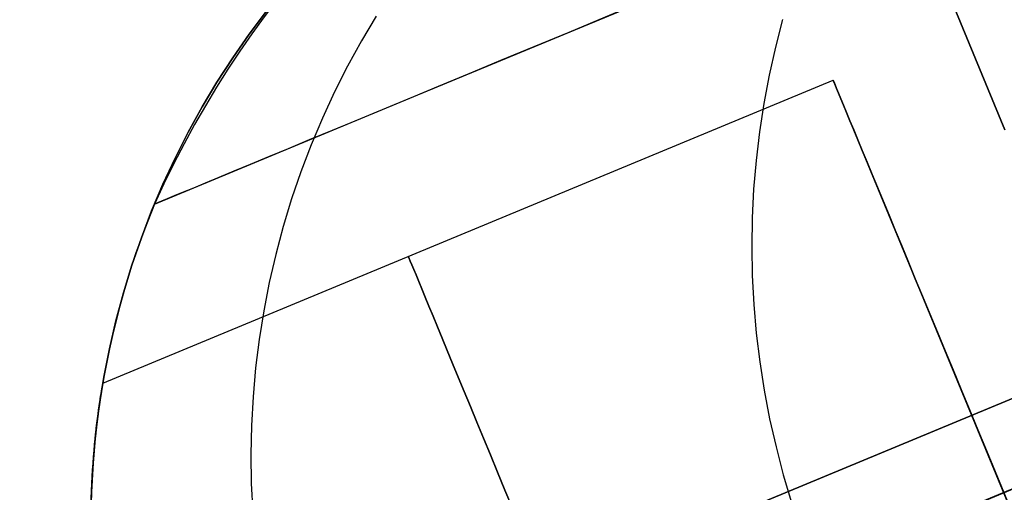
# Model space of a CAD drawing. Extents: x -3378 to 3007, y -425 to 173.
# Tile 301 of 396: x 1524.89 to 1542.55, y -267.02 to -258.55. Entities that reach past the tile are written whole.
import ezdxf

# ---------------------------------------------------------------- set-up
doc = ezdxf.new("R2010")
doc.units = 0
doc.layers.add('PREDEFINITO', color=7, linetype='CONTINUOUS')

msp = doc.modelspace()

# ---------------------------------------------------------------- linework, layer by layer
at = {"layer": 'PREDEFINITO'}
for p, q in [((1542.56, -260.519, 3045.76), (1539.116, -252.205, 3045.76)), ((1542.56, -260.519, 2115), (1539.116, -252.205, 2115)), ((1542.56, -260.519, 2295.851), (1539.116, -252.205, 2295.851)), ((1539.116, -252.205, 2869), (1542.56, -260.519, 2869)), ((1542.56, -260.519, 2959.425), (1539.116, -252.205, 2959.425)), ((1542.56, -260.519, 2205.425), (1539.116, -252.205, 2205.425)), ((1542.56, -260.519, 2582.425), (1539.116, -252.205, 2582.425)), ((1529.313, -258.394, 2115), (1529.003, -258.808, 2115)), ((1529.003, -258.808, 2590), (1529.313, -258.394, 2590)), ((1529.313, -258.394, 2352.5), (1529.003, -258.808, 2352.5)), ((1559.064, -258.554, 2125), (1526.798, -271.919, 2125)), ((1526.798, -271.919, 2348.542), (1559.064, -258.554, 2348.542)), ((1526.798, -271.919, 2795.625), (1559.064, -258.554, 2795.625)), ((1531.279, -258.486, 2046.377), (1531.015, -258.929, 2046.339)), ((1538.573, -258.542, 1975.482), (1538.443, -259.04, 1975.425)), ((1529.003, -258.808, 2115), (1528.707, -259.233, 2115)), ((1528.707, -259.233, 2590), (1529.003, -258.808, 2590)), ((1529.003, -258.808, 2352.5), (1528.707, -259.233, 2352.5)), ((1531.015, -258.929, 2046.339), (1530.766, -259.382, 2046.303)), ((1538.443, -259.04, 1975.425), (1538.33, -259.543, 1975.37)), ((1528.707, -259.233, 2115), (1528.425, -259.668, 2115)), ((1528.425, -259.668, 2590), (1528.707, -259.233, 2590)), ((1528.707, -259.233, 2352.5), (1528.425, -259.668, 2352.5)), ((1530.766, -259.382, 2046.303), (1530.533, -259.843, 2046.268)), ((1526.376, -265.058, 2572.083), (1539.481, -259.63, 2572.083)), ((1526.376, -265.058, 2148), (1539.481, -259.63, 2148)), ((1526.376, -265.058, 2996.166), (1539.481, -259.63, 2996.166)), ((1528.425, -259.668, 2115), (1528.159, -260.112, 2115)), ((1528.159, -260.112, 2590), (1528.425, -259.668, 2590)), ((1528.425, -259.668, 2352.5), (1528.159, -260.112, 2352.5)), ((1538.33, -259.543, 1975.37), (1538.235, -260.049, 1975.318)), ((1545.604, -274.412, 2572.083), (1539.481, -259.63, 2572.083)), ((1545.604, -274.412, 2148), (1539.481, -259.63, 2148)), ((1545.604, -274.412, 2996.166), (1539.481, -259.63, 2996.166)), ((1530.533, -259.843, 2046.268), (1530.316, -260.312, 2046.233)), ((1528.159, -260.112, 2115), (1527.909, -260.565, 2115)), ((1527.909, -260.565, 2590), (1528.159, -260.112, 2590)), ((1528.159, -260.112, 2352.5), (1527.909, -260.565, 2352.5)), ((1538.235, -260.049, 1975.318), (1538.157, -260.559, 1975.268)), ((1530.316, -260.312, 2046.233), (1530.115, -260.788, 2046.2)), ((1527.909, -260.565, 2115), (1527.674, -261.027, 2115)), ((1527.674, -261.027, 2590), (1527.909, -260.565, 2590)), ((1527.909, -260.565, 2352.5), (1527.674, -261.027, 2352.5)), ((1538.157, -260.559, 1975.268), (1538.096, -261.071, 1975.222)), ((1530.115, -260.788, 2046.2), (1529.93, -261.271, 2046.168)), ((1527.674, -261.027, 2115), (1527.456, -261.496, 2115)), ((1527.456, -261.496, 2590), (1527.674, -261.027, 2590)), ((1527.674, -261.027, 2352.5), (1527.456, -261.496, 2352.5)), ((1538.096, -261.071, 1975.222), (1538.053, -261.585, 1975.178)), ((1529.93, -261.271, 2046.168), (1529.763, -261.76, 2046.137)), ((1527.456, -261.496, 2115), (1527.253, -261.973, 2115)), ((1527.253, -261.973, 2590), (1527.456, -261.496, 2590)), ((1527.456, -261.496, 2352.5), (1527.253, -261.973, 2352.5)), ((1538.053, -261.585, 1975.178), (1538.027, -262.1, 1975.137)), ((1529.763, -261.76, 2046.137), (1529.612, -262.254, 2046.108)), ((1527.253, -261.973, 2115), (1527.068, -262.456, 2115)), ((1527.068, -262.456, 2590), (1527.253, -261.973, 2590)), ((1527.253, -261.973, 2352.5), (1527.068, -262.456, 2352.5)), ((1527.302, -261.853, 3060.594), (1527.128, -262.294, 3060.926)), ((1527.302, -261.853, 2590), (1527.302, -261.853, 3060.594)), ((1527.302, -261.853, 2115), (1527.302, -261.853, 2590)), ((1538.027, -262.1, 1975.137), (1538.019, -262.617, 1975.099)), ((1527.128, -262.294, 3060.926), (1526.965, -262.746, 3061.25)), ((1529.612, -262.254, 2046.108), (1529.479, -262.754, 2046.079)), ((1527.068, -262.456, 2115), (1526.899, -262.946, 2115)), ((1526.899, -262.946, 2590), (1527.068, -262.456, 2590)), ((1527.068, -262.456, 2352.5), (1526.899, -262.946, 2352.5)), ((1538.019, -262.617, 1975.099), (1538.029, -263.133, 1975.064)), ((1526.965, -262.746, 3061.25), (1526.816, -263.208, 3061.567)), ((1529.479, -262.754, 2046.079), (1529.362, -263.257, 2046.052)), ((1526.899, -262.946, 2115), (1526.747, -263.441, 2115)), ((1526.747, -263.441, 2590), (1526.899, -262.946, 2590)), ((1526.899, -262.946, 2352.5), (1526.747, -263.441, 2352.5)), ((1526.816, -263.208, 3061.567), (1526.68, -263.679, 3061.874)), ((1538.029, -263.133, 1975.064), (1538.056, -263.649, 1975.032)), ((1529.362, -263.257, 2046.052), (1529.263, -263.765, 2046.026)), ((1526.747, -263.441, 2115), (1526.612, -263.941, 2115)), ((1526.612, -263.941, 2590), (1526.747, -263.441, 2590)), ((1526.747, -263.441, 2352.5), (1526.612, -263.941, 2352.5)), ((1526.68, -263.679, 3061.874), (1526.561, -264.152, 3062.166)), ((1538.056, -263.649, 1975.032), (1538.101, -264.164, 1975.003)), ((1529.263, -263.765, 2046.026), (1529.182, -264.276, 2046.002)), ((1526.612, -263.941, 2115), (1526.495, -264.445, 2115)), ((1526.495, -264.445, 2590), (1526.612, -263.941, 2590)), ((1526.612, -263.941, 2352.5), (1526.495, -264.445, 2352.5)), ((1526.561, -264.152, 3062.166), (1526.506, -264.392, 3062.309)), ((1529.182, -264.276, 2046.002), (1529.118, -264.789, 2045.979)), ((1538.101, -264.164, 1975.003), (1538.163, -264.678, 1974.978)), ((1526.495, -264.445, 2115), (1526.395, -264.953, 2115)), ((1526.395, -264.953, 2590), (1526.495, -264.445, 2590)), ((1526.495, -264.445, 2352.5), (1526.395, -264.953, 2352.5)), ((1526.506, -264.392, 3062.309), (1526.455, -264.634, 3062.449)), ((1526.455, -264.634, 3062.449), (1526.409, -264.874, 3062.584)), ((1529.118, -264.789, 2045.979), (1529.072, -265.305, 2045.957)), ((1538.163, -264.678, 1974.978), (1538.243, -265.189, 1974.955)), ((1526.395, -264.953, 2115), (1526.312, -265.465, 2115)), ((1526.312, -265.465, 2590), (1526.395, -264.953, 2590)), ((1526.395, -264.953, 2352.5), (1526.312, -265.465, 2352.5)), ((1526.409, -264.874, 3062.584), (1526.367, -265.116, 3062.716)), ((1526.367, -265.116, 3062.716), (1526.328, -265.36, 3062.846)), ((1526.359, -265.163, 2570.884), (1526.353, -265.201, 2570.686)), ((1526.353, -265.201, 2573.48), (1526.359, -265.163, 2573.282)), ((1526.359, -265.163, 2146.801), (1526.353, -265.201, 2146.603)), ((1526.353, -265.201, 2149.397), (1526.359, -265.163, 2149.199)), ((1526.359, -265.163, 2994.967), (1526.353, -265.201, 2994.769)), ((1526.353, -265.201, 2997.563), (1526.359, -265.163, 2997.366)), ((1526.364, -265.131, 2571.082), (1526.359, -265.163, 2570.884)), ((1526.359, -265.163, 2573.282), (1526.364, -265.131, 2573.084)), ((1526.364, -265.131, 2146.999), (1526.359, -265.163, 2146.801)), ((1526.359, -265.163, 2149.199), (1526.364, -265.131, 2149.001)), ((1526.364, -265.131, 2995.165), (1526.359, -265.163, 2994.967)), ((1526.359, -265.163, 2997.366), (1526.364, -265.131, 2997.167)), ((1526.368, -265.105, 2571.281), (1526.364, -265.131, 2571.082)), ((1526.364, -265.131, 2573.084), (1526.368, -265.105, 2572.885)), ((1526.368, -265.105, 2147.198), (1526.364, -265.131, 2146.999)), ((1526.364, -265.131, 2149.001), (1526.368, -265.105, 2148.802)), ((1526.368, -265.105, 2995.364), (1526.364, -265.131, 2995.165)), ((1526.364, -265.131, 2997.167), (1526.368, -265.105, 2996.968)), ((1526.372, -265.085, 2571.481), (1526.368, -265.105, 2571.281)), ((1526.368, -265.105, 2572.885), (1526.372, -265.085, 2572.685)), ((1526.372, -265.085, 2147.398), (1526.368, -265.105, 2147.198)), ((1526.368, -265.105, 2148.802), (1526.372, -265.085, 2148.602)), ((1526.372, -265.085, 2995.564), (1526.368, -265.105, 2995.364)), ((1526.368, -265.105, 2996.968), (1526.372, -265.085, 2996.768)), ((1526.374, -265.07, 2571.681), (1526.372, -265.085, 2571.481)), ((1526.372, -265.085, 2572.685), (1526.374, -265.07, 2572.485)), ((1526.374, -265.07, 2147.598), (1526.372, -265.085, 2147.398)), ((1526.372, -265.085, 2148.602), (1526.374, -265.07, 2148.402)), ((1526.374, -265.07, 2995.764), (1526.372, -265.085, 2995.564)), ((1526.372, -265.085, 2996.768), (1526.374, -265.07, 2996.568)), ((1526.376, -265.061, 2571.882), (1526.374, -265.07, 2571.681)), ((1526.374, -265.07, 2572.485), (1526.376, -265.061, 2572.284)), ((1526.376, -265.061, 2147.799), (1526.374, -265.07, 2147.598)), ((1526.374, -265.07, 2148.402), (1526.376, -265.061, 2148.201)), ((1526.376, -265.061, 2995.965), (1526.374, -265.07, 2995.764)), ((1526.374, -265.07, 2996.568), (1526.376, -265.061, 2996.367)), ((1526.376, -265.058, 2572.083), (1526.376, -265.061, 2571.882)), ((1526.376, -265.061, 2572.284), (1526.376, -265.058, 2572.083)), ((1526.376, -265.058, 2148), (1526.376, -265.061, 2147.799)), ((1526.376, -265.061, 2148.201), (1526.376, -265.058, 2148)), ((1526.376, -265.058, 2996.166), (1526.376, -265.061, 2995.965)), ((1526.376, -265.061, 2996.367), (1526.376, -265.058, 2996.166)), ((1526.338, -265.293, 2570.295), (1526.33, -265.347, 2570.102)), ((1526.33, -265.347, 2574.064), (1526.338, -265.293, 2573.871)), ((1526.338, -265.293, 2146.212), (1526.33, -265.347, 2146.019)), ((1526.33, -265.347, 2149.981), (1526.338, -265.293, 2149.788)), ((1526.338, -265.293, 2994.378), (1526.33, -265.347, 2994.185)), ((1526.33, -265.347, 2998.147), (1526.338, -265.293, 2997.954)), ((1526.346, -265.244, 2570.49), (1526.338, -265.293, 2570.295)), ((1526.338, -265.293, 2573.871), (1526.346, -265.244, 2573.676)), ((1526.346, -265.244, 2146.407), (1526.338, -265.293, 2146.212)), ((1526.338, -265.293, 2149.788), (1526.346, -265.244, 2149.593)), ((1526.346, -265.244, 2994.573), (1526.338, -265.293, 2994.378)), ((1526.338, -265.293, 2997.954), (1526.346, -265.244, 2997.759)), ((1526.353, -265.201, 2570.686), (1526.346, -265.244, 2570.49)), ((1526.346, -265.244, 2573.676), (1526.353, -265.201, 2573.48)), ((1526.353, -265.201, 2146.603), (1526.346, -265.244, 2146.407)), ((1526.346, -265.244, 2149.593), (1526.353, -265.201, 2149.397)), ((1526.353, -265.201, 2994.769), (1526.346, -265.244, 2994.573)), ((1526.346, -265.244, 2997.759), (1526.353, -265.201, 2997.563)), ((1529.072, -265.305, 2045.957), (1529.044, -265.821, 2045.937)), ((1538.243, -265.189, 1974.955), (1538.34, -265.697, 1974.936)), ((1526.312, -265.465, 2115), (1526.248, -265.978, 2115)), ((1526.248, -265.978, 2590), (1526.312, -265.465, 2590)), ((1526.312, -265.465, 2352.5), (1526.248, -265.978, 2352.5)), ((1526.328, -265.36, 3062.846), (1526.293, -265.607, 3062.973)), ((1526.311, -265.471, 2569.721), (1526.302, -265.541, 2569.533)), ((1526.302, -265.541, 2574.634), (1526.311, -265.471, 2574.446)), ((1526.311, -265.471, 2145.638), (1526.302, -265.541, 2145.45)), ((1526.302, -265.541, 2150.55), (1526.311, -265.471, 2150.362)), ((1526.311, -265.471, 2993.804), (1526.302, -265.541, 2993.616)), ((1526.302, -265.541, 2998.717), (1526.311, -265.471, 2998.529)), ((1526.321, -265.407, 2569.91), (1526.311, -265.471, 2569.721)), ((1526.311, -265.471, 2574.446), (1526.321, -265.407, 2574.256)), ((1526.321, -265.407, 2145.827), (1526.311, -265.471, 2145.638)), ((1526.311, -265.471, 2150.362), (1526.321, -265.407, 2150.173)), ((1526.321, -265.407, 2993.994), (1526.311, -265.471, 2993.804)), ((1526.311, -265.471, 2998.529), (1526.321, -265.407, 2998.339)), ((1526.33, -265.347, 2570.102), (1526.321, -265.407, 2569.91)), ((1526.321, -265.407, 2574.256), (1526.33, -265.347, 2574.064)), ((1526.33, -265.347, 2146.019), (1526.321, -265.407, 2145.827)), ((1526.321, -265.407, 2150.173), (1526.33, -265.347, 2149.981)), ((1526.33, -265.347, 2994.185), (1526.321, -265.407, 2993.994)), ((1526.321, -265.407, 2998.339), (1526.33, -265.347, 2998.147)), ((1526.293, -265.607, 3062.973), (1526.262, -265.851, 3063.095)), ((1526.292, -265.616, 2569.347), (1526.281, -265.695, 2569.162)), ((1526.281, -265.695, 2575.004), (1526.292, -265.616, 2574.82)), ((1526.292, -265.616, 2145.263), (1526.281, -265.695, 2145.079)), ((1526.281, -265.695, 2150.921), (1526.292, -265.616, 2150.737)), ((1526.292, -265.616, 2993.43), (1526.281, -265.695, 2993.245)), ((1526.281, -265.695, 2999.087), (1526.292, -265.616, 2998.903)), ((1526.302, -265.541, 2569.533), (1526.292, -265.616, 2569.347)), ((1526.292, -265.616, 2574.82), (1526.302, -265.541, 2574.634)), ((1526.302, -265.541, 2145.45), (1526.292, -265.616, 2145.263)), ((1526.292, -265.616, 2150.737), (1526.302, -265.541, 2150.55)), ((1526.302, -265.541, 2993.616), (1526.292, -265.616, 2993.43)), ((1526.292, -265.616, 2998.903), (1526.302, -265.541, 2998.717)), ((1526.262, -265.851, 3063.095), (1526.235, -266.097, 3063.214)), ((1526.26, -265.869, 2568.801), (1526.25, -265.962, 2568.624)), ((1526.25, -265.962, 2575.542), (1526.26, -265.869, 2575.365)), ((1526.26, -265.869, 2144.718), (1526.25, -265.962, 2144.541)), ((1526.25, -265.962, 2151.459), (1526.26, -265.869, 2151.282)), ((1526.26, -265.869, 2992.884), (1526.25, -265.962, 2992.707)), ((1526.25, -265.962, 2999.625), (1526.26, -265.869, 2999.448)), ((1526.271, -265.78, 2568.98), (1526.26, -265.869, 2568.801)), ((1526.26, -265.869, 2575.365), (1526.271, -265.78, 2575.186)), ((1526.271, -265.78, 2144.897), (1526.26, -265.869, 2144.718)), ((1526.26, -265.869, 2151.282), (1526.271, -265.78, 2151.103)), ((1526.271, -265.78, 2993.063), (1526.26, -265.869, 2992.884)), ((1526.26, -265.869, 2999.448), (1526.271, -265.78, 2999.269)), ((1526.281, -265.695, 2569.162), (1526.271, -265.78, 2568.98)), ((1526.271, -265.78, 2575.186), (1526.281, -265.695, 2575.004)), ((1526.281, -265.695, 2145.079), (1526.271, -265.78, 2144.897)), ((1526.271, -265.78, 2151.103), (1526.281, -265.695, 2150.921)), ((1526.281, -265.695, 2993.245), (1526.271, -265.78, 2993.063)), ((1526.271, -265.78, 2999.269), (1526.281, -265.695, 2999.087)), ((1529.044, -265.821, 2045.937), (1529.034, -266.339, 2045.918)), ((1538.34, -265.697, 1974.936), (1538.455, -266.202, 1974.92)), ((1526.248, -265.978, 2115), (1526.201, -266.494, 2115)), ((1526.201, -266.494, 2590), (1526.248, -265.978, 2590)), ((1526.248, -265.978, 2352.5), (1526.201, -266.494, 2352.5)), ((1526.25, -265.962, 2568.624), (1526.239, -266.06, 2568.449)), ((1526.239, -266.06, 2575.717), (1526.25, -265.962, 2575.542)), ((1526.25, -265.962, 2144.541), (1526.239, -266.06, 2144.366)), ((1526.239, -266.06, 2151.634), (1526.25, -265.962, 2151.459)), ((1526.25, -265.962, 2992.707), (1526.239, -266.06, 2992.532)), ((1526.239, -266.06, 2999.8), (1526.25, -265.962, 2999.625)), ((1526.235, -266.097, 3063.214), (1526.213, -266.344, 3063.33)), ((1526.229, -266.162, 2568.277), (1526.219, -266.268, 2568.107)), ((1526.219, -266.268, 2576.059), (1526.229, -266.162, 2575.889)), ((1526.229, -266.162, 2144.194), (1526.219, -266.268, 2144.024)), ((1526.219, -266.268, 2151.976), (1526.229, -266.162, 2151.806)), ((1526.229, -266.162, 2992.36), (1526.219, -266.268, 2992.19)), ((1526.219, -266.268, 3000.142), (1526.229, -266.162, 2999.972)), ((1526.239, -266.06, 2568.449), (1526.229, -266.162, 2568.277)), ((1526.229, -266.162, 2575.889), (1526.239, -266.06, 2575.717)), ((1526.239, -266.06, 2144.366), (1526.229, -266.162, 2144.194)), ((1526.229, -266.162, 2151.806), (1526.239, -266.06, 2151.634)), ((1526.239, -266.06, 2992.532), (1526.229, -266.162, 2992.36)), ((1526.229, -266.162, 2999.972), (1526.239, -266.06, 2999.8)), ((1538.455, -266.202, 1974.92), (1538.586, -266.703, 1974.907)), ((1526.213, -266.344, 3063.33), (1526.194, -266.593, 3063.443)), ((1526.21, -266.379, 2567.94), (1526.201, -266.493, 2567.776)), ((1526.201, -266.493, 2576.39), (1526.21, -266.379, 2576.226)), ((1526.21, -266.379, 2143.857), (1526.201, -266.493, 2143.693)), ((1526.201, -266.493, 2152.307), (1526.21, -266.379, 2152.143)), ((1526.21, -266.379, 2992.023), (1526.201, -266.493, 2991.859)), ((1526.201, -266.493, 3000.473), (1526.21, -266.379, 3000.309)), ((1526.219, -266.268, 2568.107), (1526.21, -266.379, 2567.94)), ((1526.21, -266.379, 2576.226), (1526.219, -266.268, 2576.059)), ((1526.219, -266.268, 2144.024), (1526.21, -266.379, 2143.857)), ((1526.21, -266.379, 2152.143), (1526.219, -266.268, 2151.976)), ((1526.219, -266.268, 2992.19), (1526.21, -266.379, 2992.023)), ((1526.21, -266.379, 3000.309), (1526.219, -266.268, 3000.142)), ((1529.034, -266.339, 2045.918), (1529.041, -266.856, 2045.901)), ((1526.201, -266.494, 2115), (1526.172, -267.011, 2115)), ((1526.172, -267.011, 2590), (1526.201, -266.494, 2590)), ((1526.201, -266.494, 2352.5), (1526.172, -267.011, 2352.5)), ((1526.201, -266.493, 2567.776), (1526.193, -266.611, 2567.614)), ((1526.193, -266.611, 2576.552), (1526.201, -266.493, 2576.39)), ((1526.201, -266.493, 2143.693), (1526.193, -266.611, 2143.531)), ((1526.193, -266.611, 2152.469), (1526.201, -266.493, 2152.307)), ((1526.201, -266.493, 2991.859), (1526.193, -266.611, 2991.697)), ((1526.193, -266.611, 3000.635), (1526.201, -266.493, 3000.473)), ((1526.185, -266.733, 2567.455), (1526.179, -266.859, 2567.299)), ((1526.179, -266.859, 2576.867), (1526.185, -266.733, 2576.711)), ((1526.185, -266.733, 2143.372), (1526.179, -266.859, 2143.216)), ((1526.179, -266.859, 2152.784), (1526.185, -266.733, 2152.628)), ((1526.185, -266.733, 2991.538), (1526.179, -266.859, 2991.382)), ((1526.179, -266.859, 3000.95), (1526.185, -266.733, 3000.794)), ((1526.194, -266.593, 3063.443), (1526.18, -266.839, 3063.551)), ((1526.193, -266.611, 2567.614), (1526.185, -266.733, 2567.455)), ((1526.185, -266.733, 2576.711), (1526.193, -266.611, 2576.552)), ((1526.193, -266.611, 2143.531), (1526.185, -266.733, 2143.372)), ((1526.185, -266.733, 2152.628), (1526.193, -266.611, 2152.469)), ((1526.193, -266.611, 2991.697), (1526.185, -266.733, 2991.538)), ((1526.185, -266.733, 3000.794), (1526.193, -266.611, 3000.635)), ((1538.586, -266.703, 1974.907), (1538.735, -267.199, 1974.897)), ((1526.18, -266.839, 3063.551), (1526.169, -267.087, 3063.655)), ((1526.179, -266.859, 2567.299), (1526.173, -266.988, 2567.146)), ((1526.173, -266.988, 2577.02), (1526.179, -266.859, 2576.867)), ((1526.179, -266.859, 2143.216), (1526.173, -266.988, 2143.063)), ((1526.173, -266.988, 2152.937), (1526.179, -266.859, 2152.784)), ((1526.179, -266.859, 2991.382), (1526.173, -266.988, 2991.229)), ((1526.173, -266.988, 3001.103), (1526.179, -266.859, 3000.95)), ((1529.041, -266.856, 2045.901), (1529.066, -267.373, 2045.885)), ((1526.172, -267.011, 2115), (1526.161, -267.529, 2115)), ((1526.161, -267.529, 2590), (1526.172, -267.011, 2590)), ((1526.172, -267.011, 2352.5), (1526.161, -267.529, 2352.5)), ((1526.173, -266.988, 2567.146), (1526.168, -267.121, 2566.996)), ((1526.168, -267.121, 2577.17), (1526.173, -266.988, 2577.02)), ((1526.173, -266.988, 2143.063), (1526.168, -267.121, 2142.913)), ((1526.168, -267.121, 2153.087), (1526.173, -266.988, 2152.937)), ((1526.173, -266.988, 2991.229), (1526.168, -267.121, 2991.079)), ((1526.168, -267.121, 3001.253), (1526.173, -266.988, 3001.103))]:
    msp.add_line(p, q, dxfattribs=at)
at = {"layer": 'PREDEFINITO', "extrusion": (0.92388, 0.382683, -1.08802e-14)}
for centre in [(-837.001, 2572.083, 1322.938), (-837.001, 2148, 1322.938)]:
    msp.add_circle(centre, 8, dxfattribs=at)
at = {"layer": 'PREDEFINITO', "extrusion": (0.92388, 0.382683, 0)}
msp.add_circle((-837.001, 2996.166, 1322.938), 8, dxfattribs=at)
at = {"layer": 'PREDEFINITO', "extrusion": (0.92388, 0.382683, 7.68829e-15)}
for centre in [(-837.001, 2572.083, 1314.688), (-837.001, 2148, 1314.688)]:
    msp.add_circle(centre, 8, dxfattribs=at)
at = {"layer": 'PREDEFINITO', "extrusion": (0.92388, 0.382683, 4.996e-15)}
msp.add_circle((-837.001, 2996.166, 1314.688), 8, dxfattribs=at)
at = {"layer": 'PREDEFINITO'}
for centre in [(1513.444, -279.074, 3155), (1513.444, -279.074, 3175), (1513.444, -279.074, 3165), (1513.444, -279.074, 1255), (1513.444, -279.074, 1235), (1513.444, -279.074, 1245)]:
    msp.add_circle(centre, 15, dxfattribs=at)
at = {"layer": 'PREDEFINITO', "extrusion": (0, 0, -1)}
for centre in [(-1513.444, -279.074, -3155), (-1513.444, -279.074, -1255), (-1513.444, -279.074, -2205)]:
    msp.add_circle(centre, 15, dxfattribs=at)
at = {"layer": 'PREDEFINITO', "extrusion": (-0.382683, 0.92388, 3.63162e-16)}
msp.add_arc((-1306.443, 2295, -826.394), 765.607, 90.328796, 179.999998, dxfattribs=at)
at = {"layer": 'PREDEFINITO', "extrusion": (-0.382683, 0.92388, -1.36186e-15)}
msp.add_arc((-2076.443, 2115, -826.394), 765.607, 270.328797, 359.999997, dxfattribs=at)
at = {"layer": 'PREDEFINITO', "extrusion": (-0.382683, 0.92388, 6.81416e-16)}
msp.add_arc((-1306.443, 2295, -837.001), 770, 90, 180, dxfattribs=at)
at = {"layer": 'PREDEFINITO', "extrusion": (-0.382683, 0.92388, -9.77684e-16)}
msp.add_arc((-2076.443, 2115, -837.001), 770, 270, 360, dxfattribs=at)
at = {"layer": 'PREDEFINITO', "extrusion": (-0.382683, 0.92388, 1.51317e-16)}
msp.add_arc((-1306.443, 2295, -847.607), 765.607, 90.328796, 179.999998, dxfattribs=at)
at = {"layer": 'PREDEFINITO', "extrusion": (-0.382683, 0.92388, -6.35533e-16)}
msp.add_arc((-2076.443, 2115, -847.607), 765.607, 270.328797, 359.999997, dxfattribs=at)
at = {"layer": 'PREDEFINITO', "extrusion": (0.663547, 0.263212, 0.700303)}
msp.add_arc((-828.592, 1243.314, 3087.859), 26.59, 359.634, 34.0284, dxfattribs=at)

doc.saveas('drawing.dxf')
